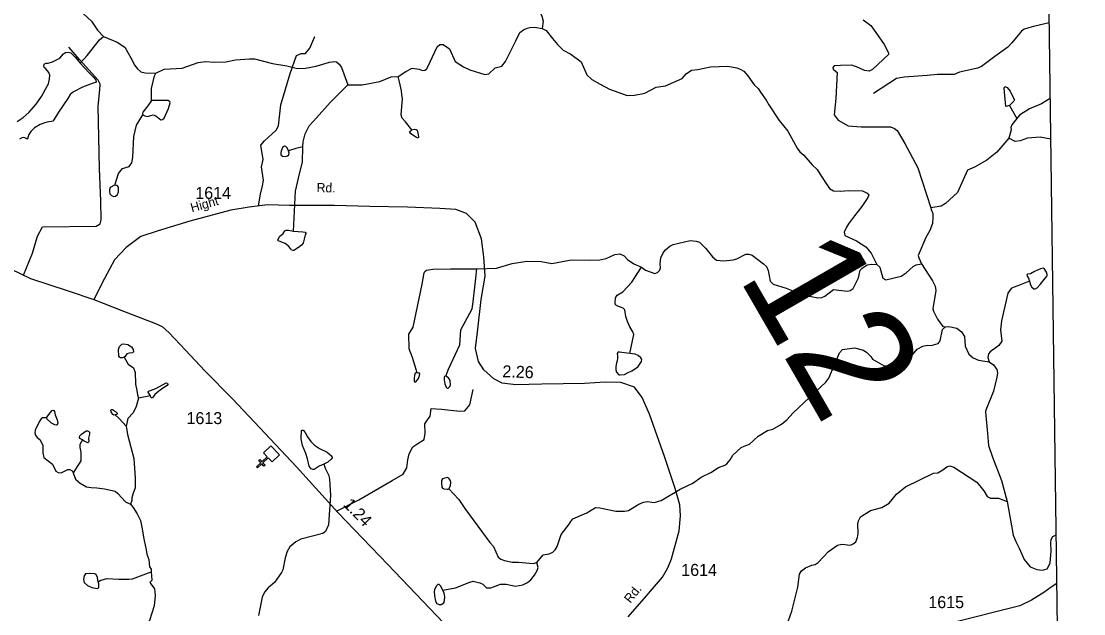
# Model space of a CAD drawing. Extents: x 2056842 to 2160602, y 826753 to 1016856.
# Drawn here: x 2134035 to 2145104, y 906247 to 912423 of the extents above; entities that cross this region are included whole.
import ezdxf

# ---------------------------------------------------------------- set-up
doc = ezdxf.new("R2010")
doc.units = 0
for name, color, linetype in [('Exist Boundary Political CountyLine', 7, 'Continuous'), ('Exist Cultural Church CELL', 7, 'Continuous'), ('Exist Hydrographic Creek Single Shore', 7, 'Continuous'), ('Exist Hydrographic Misc Water Feature', 7, 'Continuous'), ('Exist Hydrographic Pond Under 1500 Sq Ft', 7, 'Continuous'), ('Exist Road Non-System Type 51', 7, 'Continuous'), ('Exist Road Secondary Mileage Hundredths English Label', 7, 'Continuous'), ('Exist Road Secondary Structure Standard Bridge Number Label', 7, 'Continuous'), ('Exist Road Secondary Type 51 Attributed', 7, 'Continuous'), ('Exist Road Secondary Type 51 Label', 7, 'Continuous'), ('Exist Road Secondary Type 51 Number Label', 7, 'Continuous')]:
    doc.layers.add(name, color=color, linetype=linetype)

msp = doc.modelspace()

# ---------------------------------------------------------------- linework, layer by layer
at = {"layer": 'Exist Boundary Political CountyLine'}
msp.add_lwpolyline([(2145104, 885849), (2143763, 984829)], dxfattribs=at)
at = {"layer": 'Exist Cultural Church CELL'}
msp.add_lwpolyline([(2136648, 907830), (2136609, 907872), (2136553, 907819), (2136575, 907796), (2136563, 907785), (2136541, 907809), (2136498, 907767), (2136487, 907779), (2136531, 907820), (2136509, 907843), (2136520, 907854), (2136542, 907831), (2136598, 907883), (2136558, 907925), (2136636, 907998), (2136725, 907903)], close=True, dxfattribs=at)
at = {"layer": 'Exist Hydrographic Creek Single Shore'}
msp.add_lwpolyline([(2142807, 912438), (2142885, 912377), (2142937, 912307), (2143026, 912180), (2143071, 912095), (2143071, 912075), (2142902, 911920), (2142869, 911902), (2142821, 911908), (2142753, 911942), (2142688, 911966), (2142570, 911962), (2142504, 911957), (2142489, 911942), (2142494, 911924), (2142534, 911889), (2142521, 911617), (2142503, 911446), (2142545, 911391), (2142649, 911334), (2142784, 911321), (2142993, 911321), (2143091, 911321), (2143131, 911304), (2143159, 911285), (2143240, 911147), (2143375, 910895), (2143510, 910478)], dxfattribs=at)
at = {"layer": 'Exist Hydrographic Misc Water Feature'}
for p, q in [((2144331, 911543), (2144406, 911409)), ((2135380, 908517), (2135255, 908493))]:
    msp.add_line(p, q, dxfattribs=at)
for points in [[(2138119, 913629), (2138209, 913606), (2138586, 913443), (2138686, 913420), (2138762, 913388), (2138849, 913322), (2139015, 913147), (2139078, 913079), (2139224, 912884), (2139269, 912796), (2139375, 912651), (2139460, 912475), (2139474, 912425), (2139463, 912347)], [(2133983, 913112), (2134218, 913071), (2134276, 913070), (2134324, 913085), (2134442, 913078), (2134493, 913052), (2134505, 913022), (2134526, 912735), (2134552, 912668), (2134592, 912596), (2134643, 912538), (2134767, 912425), (2134830, 912331), (2134892, 912263)], [(2137963, 911848), (2138043, 911898), (2138108, 911935), (2138180, 911923), (2138216, 911909), (2138239, 911912), (2138256, 911922), (2138270, 911946), (2138368, 912156), (2138396, 912180), (2138431, 912179), (2138495, 912135), (2138556, 912003), (2138643, 911946), (2138707, 911918), (2138863, 911867), (2138908, 911876), (2138971, 911936), (2139042, 911953), (2139080, 912003), (2139188, 912220), (2139230, 912304), (2139268, 912332), (2139304, 912351), (2139335, 912359), (2139382, 912360), (2139463, 912347)], [(2139463, 912347), (2139503, 912325), (2139571, 912242), (2139620, 912179), (2139681, 912121), (2139760, 912079), (2139868, 912001), (2139927, 911865), (2139980, 911816), (2140065, 911768), (2140163, 911716), (2140348, 911649), (2140424, 911652), (2140532, 911674), (2140650, 911737), (2140746, 911749), (2140920, 911825), (2140963, 911875), (2141017, 911913), (2141083, 911919), (2141214, 911949), (2141396, 911955), (2141490, 911936), (2141525, 911922), (2141562, 911902), (2141605, 911853), (2141670, 911759), (2141711, 911722), (2141737, 911683), (2141795, 911600), (2141824, 911550), (2141932, 911388), (2142021, 911277), (2142118, 911099), (2142146, 911063), (2142188, 911028), (2142274, 910926), (2142325, 910876), (2142373, 910804), (2142454, 910680), (2142497, 910656), (2142572, 910652), (2142649, 910657), (2142800, 910656), (2142848, 910632), (2142864, 910610), (2142856, 910587), (2142793, 910491), (2142717, 910393), (2142653, 910310)], [(2134650, 911985), (2134721, 912064), (2134850, 912229), (2134892, 912263)], [(2134892, 912263), (2135034, 912206), (2135114, 912153), (2135177, 912040), (2135219, 911963), (2135247, 911925), (2135281, 911895), (2135325, 911885), (2135437, 911882)], [(2133991, 911379), (2134054, 911420), (2134114, 911470), (2134190, 911560), (2134247, 911639), (2134287, 911716), (2134319, 911771), (2134330, 911822), (2134332, 911861), (2134323, 911887), (2134290, 911925), (2134275, 911941), (2134271, 911960), (2134277, 911978), (2134295, 911986), (2134316, 911987), (2134362, 912001), (2134401, 912019), (2134437, 912038), (2134476, 912084), (2134495, 912098), (2134523, 912101), (2134553, 912092), (2134599, 912046), (2134650, 911985)], [(2134650, 911985), (2134740, 911887), (2134790, 911835), (2134812, 911810), (2134816, 911794), (2134809, 911783), (2134785, 911777), (2134675, 911737), (2134578, 911688), (2134545, 911659), (2134522, 911618), (2134422, 911474), (2134375, 911396), (2134364, 911383), (2134350, 911378), (2134322, 911373), (2134281, 911365), (2134233, 911346), (2134172, 911311), (2134134, 911275), (2134114, 911241), (2134104, 911211), (2134104, 911199), (2134096, 911195), (2134085, 911199), (2134073, 911209), (2134054, 911212), (2134040, 911207), (2134016, 911195)], [(2135437, 911882), (2135523, 911922), (2135711, 911935), (2135879, 911991), (2135955, 912002), (2136047, 911996), (2136167, 911999), (2136267, 912021), (2136413, 912032), (2136465, 912030), (2136651, 911983), (2136803, 911958), (2136913, 911930), (2136995, 911933), (2137108, 911954), (2137248, 911995), (2137301, 912003), (2137321, 911999), (2137348, 911976), (2137372, 911939), (2137397, 911875), (2137438, 911759)], [(2135392, 911597), (2135393, 911723), (2135424, 911854), (2135437, 911882)], [(2137438, 911759), (2137587, 911760), (2137772, 911794), (2137889, 911843), (2137963, 911848)], [(2138105, 911291), (2138039, 911373), (2138004, 911412), (2137993, 911449), (2138006, 911617), (2138000, 911654), (2137998, 911698), (2137977, 911791), (2137963, 911848)], [(2136967, 911114), (2136972, 911167), (2136992, 911249), (2137034, 911332), (2137111, 911416), (2137252, 911577), (2137368, 911692), (2137438, 911759)], [(2144755, 911624), (2144735, 911607), (2144663, 911562), (2144537, 911510), (2144434, 911443), (2144406, 911409)], [(2135392, 911597), (2135354, 911540), (2135301, 911475), (2135300, 911460), (2135303, 911447)], [(2135303, 911447), (2135321, 911436), (2135350, 911431), (2135384, 911440), (2135410, 911446), (2135438, 911436), (2135491, 911396), (2135506, 911398), (2135524, 911411), (2135568, 911513), (2135585, 911572), (2135582, 911582), (2135567, 911596), (2135533, 911596), (2135440, 911595), (2135392, 911597)], [(2135009, 910716), (2135048, 910836), (2135091, 910888), (2135158, 910909), (2135186, 910946), (2135197, 911005), (2135208, 911223), (2135235, 911341), (2135303, 911447)], [(2144406, 911409), (2144354, 911343), (2144344, 911315), (2144346, 911291), (2144323, 911203)], [(2138105, 911291), (2138136, 911298), (2138150, 911296), (2138160, 911287), (2138171, 911243), (2138175, 911213), (2138170, 911205), (2138153, 911210), (2138093, 911251), (2138082, 911265), (2138086, 911278), (2138093, 911282), (2138105, 911291)], [(2144323, 911203), (2144198, 911058), (2144094, 910976), (2143964, 910903), (2143892, 910869), (2143846, 910771), (2143788, 910638), (2143662, 910524), (2143619, 910497), (2143510, 910478)], [(2144760, 911194), (2144651, 911214), (2144519, 911204), (2144441, 911175), (2144391, 911171), (2144323, 911203)], [(2136821, 911072), (2136807, 911105), (2136793, 911116), (2136778, 911120), (2136758, 911106), (2136745, 911080), (2136740, 911054), (2136741, 911029), (2136758, 911017), (2136783, 911012), (2136808, 911019), (2136822, 911029), (2136827, 911048), (2136821, 911072)], [(2136967, 911114), (2136895, 911096), (2136821, 911072)], [(2136873, 910234), (2136893, 910653), (2136935, 910834), (2136964, 910955), (2136967, 911114)], [(2143510, 910478), (2143515, 910460), (2143531, 910418), (2143533, 910378), (2143529, 910314)], [(2142653, 910310), (2142633, 910276), (2142607, 910224), (2142615, 910188), (2142736, 910133), (2142834, 910073), (2142888, 910004), (2142949, 909888)], [(2143529, 910314), (2143499, 910242), (2143457, 910168), (2143380, 909982), (2143386, 909958), (2143414, 909896)], [(2136873, 910234), (2136970, 910228), (2136992, 910223), (2137001, 910215), (2137001, 910206), (2136993, 910198), (2136989, 910184), (2136983, 910152), (2136972, 910111), (2136956, 910090), (2136925, 910066), (2136874, 910032), (2136865, 910033), (2136851, 910037), (2136843, 910051), (2136820, 910079), (2136783, 910106), (2136758, 910118), (2136731, 910127), (2136713, 910134), (2136708, 910142), (2136725, 910178), (2136748, 910197), (2136765, 910211), (2136782, 910239), (2136794, 910245), (2136821, 910246), (2136873, 910234)], [(2140498, 909859), (2140540, 909829), (2140637, 909794), (2140665, 909804), (2140687, 909830), (2140693, 909852), (2140691, 909894), (2140697, 909956), (2140722, 910010), (2140748, 910042), (2140792, 910078), (2140828, 910097), (2141002, 910137), (2141066, 910130), (2141102, 910120), (2141166, 910054), (2141237, 909968), (2141279, 909931), (2141355, 909925), (2141451, 909935), (2141489, 909947), (2141582, 909996), (2141614, 909996), (2141648, 909986), (2141769, 909895), (2141799, 909865), (2141817, 909825), (2141836, 909713), (2141870, 909683), (2142004, 909642), (2142178, 909572), (2142334, 909541), (2142374, 909543), (2142406, 909556), (2142496, 909626), (2142638, 909609), (2142672, 909615), (2142700, 909639), (2142759, 909749), (2142775, 909827), (2142795, 909849), (2142849, 909885), (2142893, 909892), (2142949, 909888)], [(2138782, 909842), (2138987, 909850), (2139150, 909899), (2139301, 909921), (2139453, 909917), (2139561, 909899), (2139675, 909919), (2139763, 909936), (2139951, 909932), (2140064, 909937), (2140127, 909951), (2140219, 909993), (2140271, 909997), (2140315, 909977), (2140351, 909941), (2140418, 909896), (2140498, 909859)], [(2138159, 908757), (2138112, 908917), (2138075, 909007), (2138072, 909163), (2138118, 909234), (2138212, 909681), (2138232, 909799), (2138238, 909815), (2138258, 909827), (2138322, 909838), (2138506, 909844), (2138618, 909843), (2138782, 909842)], [(2138459, 908725), (2138487, 908795), (2138605, 909049), (2138614, 909205), (2138733, 909427), (2138744, 909499), (2138772, 909746), (2138782, 909842)], [(2140374, 908961), (2140416, 909157), (2140408, 909186), (2140376, 909239), (2140350, 909295), (2140335, 909345), (2140323, 909416), (2140307, 909432), (2140251, 909452), (2140225, 909468), (2140221, 909492), (2140227, 909540), (2140244, 909568), (2140302, 909602), (2140395, 909703), (2140498, 909859)], [(2142949, 909888), (2142979, 909858), (2143011, 909746), (2143041, 909726), (2143203, 909765), (2143255, 909801), (2143327, 909866), (2143359, 909884), (2143414, 909896)], [(2143414, 909896), (2143529, 909718), (2143555, 909660), (2143564, 909617), (2143530, 909426), (2143539, 909400), (2143579, 909317), (2143637, 909243), (2143665, 909239)], [(2144539, 909714), (2144550, 909674), (2144564, 909650), (2144584, 909633), (2144597, 909634), (2144620, 909643), (2144650, 909678), (2144690, 909730), (2144722, 909771), (2144723, 909782), (2144717, 909807), (2144691, 909845), (2144681, 909849), (2144652, 909844), (2144589, 909813), (2144550, 909789), (2144519, 909786), (2144512, 909779), (2144513, 909767), (2144527, 909744), (2144539, 909714)], [(2144539, 909714), (2144416, 909666), (2144369, 909648), (2144349, 909638), (2144314, 909590), (2144247, 909302), (2144237, 909205), (2144252, 909088), (2144220, 909042), (2144128, 908979), (2144110, 908957), (2144105, 908919), (2144117, 908873)], [(2141567, 907994), (2141621, 908016), (2141713, 908097), (2141810, 908157), (2141866, 908171), (2141956, 908222), (2142010, 908268), (2142077, 908340), (2142416, 908662), (2142448, 908704), (2142561, 908968), (2142590, 909002), (2142714, 909019), (2142810, 908993), (2142845, 908970), (2142887, 908928), (2142903, 908902), (2143023, 908830), (2143131, 908837), (2143225, 908877), (2143301, 908926), (2143370, 909004), (2143426, 909036), (2143476, 909048), (2143514, 909042), (2143588, 909065), (2143608, 909093), (2143633, 909211), (2143665, 909239)], [(2143665, 909239), (2143697, 909243), (2143781, 909224), (2143831, 909184), (2143860, 909138), (2143870, 909038), (2143906, 908952), (2143953, 908916), (2144009, 908891), (2144117, 908873)], [(2135106, 908922), (2135087, 908916), (2135068, 908915), (2135059, 908920), (2135051, 908932), (2135049, 909002), (2135060, 909032), (2135082, 909058), (2135100, 909061), (2135144, 909053), (2135184, 909028), (2135201, 909003), (2135205, 908977), (2135193, 908966), (2135158, 908964), (2135135, 908958), (2135119, 908930), (2135106, 908922)], [(2140374, 908961), (2140291, 908969), (2140267, 908975), (2140258, 908976), (2140250, 908972), (2140244, 908959), (2140247, 908934), (2140247, 908910), (2140243, 908884), (2140236, 908862), (2140231, 908824), (2140230, 908788), (2140235, 908766), (2140261, 908738), (2140271, 908737), (2140318, 908740), (2140351, 908758), (2140396, 908779), (2140446, 908810), (2140461, 908825), (2140497, 908877), (2140499, 908897), (2140491, 908916), (2140461, 908940), (2140432, 908952), (2140374, 908961)], [(2135106, 908922), (2135150, 908850), (2135203, 908810), (2135223, 908762), (2135227, 908642), (2135238, 908575), (2135246, 908528), (2135255, 908493)], [(2144117, 908873), (2144163, 908843), (2144197, 908793), (2144207, 908758), (2144199, 908713), (2144163, 908567), (2144084, 908371), (2144082, 908352), (2144102, 908126), (2144113, 908002), (2144153, 907879), (2144246, 907635), (2144307, 907418)], [(2138159, 908757), (2138151, 908757), (2138139, 908751), (2138133, 908734), (2138130, 908698), (2138129, 908673), (2138133, 908665), (2138146, 908666), (2138172, 908699), (2138185, 908729), (2138189, 908748), (2138185, 908755), (2138175, 908756), (2138159, 908757)], [(2135380, 908517), (2135358, 908556), (2135362, 908566), (2135383, 908573), (2135436, 908594), (2135546, 908655), (2135559, 908650), (2135563, 908637), (2135556, 908625), (2135518, 908603), (2135470, 908569), (2135426, 908534), (2135401, 908499), (2135392, 908498), (2135385, 908504), (2135380, 908517)], [(2138459, 908725), (2138445, 908721), (2138441, 908712), (2138440, 908685), (2138447, 908644), (2138461, 908609), (2138472, 908599), (2138481, 908600), (2138499, 908617), (2138507, 908635), (2138502, 908678), (2138487, 908708), (2138459, 908725)], [(2135255, 908493), (2135232, 908409), (2135200, 908343), (2135145, 908282), (2135127, 908204)], [(2134298, 908289), (2134273, 908291), (2134257, 908289), (2134243, 908279), (2134223, 908248), (2134179, 908162), (2134176, 908134), (2134182, 908110), (2134202, 908084), (2134228, 908062), (2134260, 908004), (2134261, 907924), (2134271, 907876), (2134361, 907805), (2134395, 907735), (2134419, 907719), (2134451, 907717), (2134519, 907752), (2134543, 907750), (2134564, 907737), (2134575, 907716)], [(2134298, 908289), (2134304, 908301), (2134333, 908338), (2134356, 908365), (2134366, 908369), (2134374, 908367), (2134381, 908356), (2134390, 908319), (2134409, 908269), (2134416, 908233), (2134411, 908218), (2134404, 908214), (2134384, 908217), (2134350, 908235), (2134303, 908280), (2134298, 908289)], [(2135015, 908322), (2134999, 908318), (2134991, 908323), (2134971, 908353), (2134968, 908369), (2134975, 908376), (2134987, 908375), (2135018, 908354), (2135035, 908337), (2135035, 908327), (2135028, 908323), (2135015, 908322)], [(2135015, 908322), (2135057, 908282), (2135127, 908204)], [(2135127, 908204), (2135142, 908115), (2135207, 907864), (2135222, 907659), (2135222, 907559), (2135197, 907495), (2135187, 907457), (2135186, 907429), (2135175, 907390)], [(2134674, 908059), (2134647, 908075), (2134642, 908085), (2134645, 908101), (2134663, 908120), (2134711, 908154), (2134726, 908155), (2134737, 908150), (2134746, 908139), (2134745, 908119), (2134736, 908079), (2134740, 908047), (2134736, 908036), (2134728, 908030), (2134692, 908045), (2134674, 908059)], [(2137189, 907805), (2137140, 907784), (2137087, 907752), (2137073, 907751), (2137055, 907757), (2137036, 907785), (2137016, 907861), (2136999, 907916), (2136964, 908002), (2136953, 908071), (2136955, 908157), (2136961, 908161), (2136972, 908160), (2136993, 908138), (2137018, 908091), (2137052, 908042), (2137091, 908005), (2137141, 907970), (2137222, 907930), (2137270, 907891), (2137274, 907873), (2137265, 907858), (2137230, 907828), (2137189, 907805)], [(2134674, 908059), (2134647, 908011), (2134644, 907980), (2134657, 907931), (2134655, 907842), (2134575, 907716)], [(2139405, 906781), (2139474, 906863), (2139534, 906873), (2139574, 906888), (2139596, 906912), (2139618, 906948), (2139659, 907074), (2139743, 907182), (2139759, 907210), (2139783, 907237), (2139926, 907301), (2140018, 907354), (2140062, 907352), (2140230, 907317), (2140318, 907315), (2140362, 907323), (2140468, 907390), (2140518, 907410), (2140558, 907418), (2140630, 907408), (2140700, 907428), (2140901, 907545), (2141033, 907610), (2141117, 907670), (2141220, 907719), (2141300, 907771), (2141366, 907797), (2141386, 907811), (2141420, 907851), (2141447, 907900), (2141535, 907980), (2141567, 907994)], [(2137189, 907805), (2137203, 907765), (2137241, 907689), (2137247, 907647), (2137258, 907484), (2137235, 907173), (2137206, 907105), (2137178, 907085), (2136948, 907026), (2136896, 906998), (2136832, 906946), (2136805, 906896), (2136783, 906832), (2136761, 906704), (2136746, 906679), (2136672, 906573), (2136606, 906519), (2136568, 906473), (2136545, 906421), (2136506, 906230)], [(2142392, 906840), (2142446, 906896), (2142539, 906963), (2142583, 906973), (2142675, 906963), (2142703, 906975), (2142729, 906997), (2142747, 907041), (2142755, 907085), (2142752, 907185), (2142758, 907217), (2142778, 907258), (2142884, 907322), (2143002, 907356), (2143075, 907401), (2143153, 907495), (2143247, 907571), (2143538, 907711), (2143582, 907717), (2143636, 907749), (2143676, 907779), (2143708, 907789), (2143752, 907776), (2143990, 907619), (2144063, 907529), (2144097, 907471), (2144133, 907453), (2144217, 907452), (2144307, 907418)], [(2134575, 907716), (2134600, 907650), (2134648, 907610), (2134714, 907570), (2134762, 907563), (2134822, 907561), (2134902, 907551), (2135014, 907524), (2135040, 907500), (2135122, 907415), (2135175, 907390)], [(2138491, 907551), (2138508, 907582), (2138510, 907620), (2138503, 907641), (2138488, 907661), (2138471, 907666), (2138425, 907654), (2138414, 907635), (2138414, 907613), (2138415, 907568), (2138424, 907556), (2138439, 907551), (2138473, 907545), (2138482, 907545), (2138491, 907551)], [(2138491, 907551), (2138594, 907437), (2138656, 907346), (2138916, 906989), (2138954, 906949), (2139002, 906839), (2139033, 906815), (2139069, 906802), (2139149, 906784), (2139217, 906784), (2139369, 906773), (2139405, 906781)], [(2144307, 907418), (2144369, 907068), (2144395, 906999), (2144431, 906932), (2144482, 906813), (2144546, 906737), (2144614, 906710), (2144642, 906704), (2144674, 906701), (2144723, 906716), (2144755, 906776), (2144763, 906904), (2144761, 906986), (2144764, 907023), (2144783, 907052), (2144816, 907070)], [(2135175, 907390), (2135200, 907354), (2135242, 907289), (2135278, 907220), (2135292, 907150), (2135311, 907029), (2135335, 906913), (2135342, 906868), (2135365, 906814), (2135370, 906738), (2135388, 906713), (2135387, 906683)], [(2138427, 906492), (2138559, 906517), (2138710, 906578), (2138742, 906586), (2138812, 906570), (2138844, 906555), (2138882, 906517), (2138926, 906517), (2139028, 906555), (2139088, 906556), (2139184, 906534), (2139260, 906548), (2139308, 906573), (2139343, 906601), (2139383, 906651), (2139411, 906697), (2139419, 906729), (2139405, 906781)], [(2142011, 906128), (2142062, 906275), (2142125, 906525), (2142141, 906661), (2142165, 906695), (2142204, 906725), (2142270, 906753), (2142306, 906762), (2142338, 906780), (2142392, 906840)], [(2134838, 906581), (2134829, 906626), (2134814, 906656), (2134801, 906664), (2134742, 906668), (2134704, 906663), (2134689, 906644), (2134684, 906606), (2134691, 906574), (2134727, 906541), (2134769, 906521), (2134826, 906512), (2134840, 906516), (2134845, 906525), (2134843, 906560), (2134838, 906581)], [(2134838, 906581), (2134864, 906599), (2134929, 906616), (2135050, 906609), (2135156, 906609), (2135195, 906611), (2135387, 906683)], [(2135387, 906683), (2135393, 906643), (2135397, 906600), (2135393, 906592), (2135376, 906574), (2135384, 906558), (2135422, 906508), (2135430, 906438), (2135420, 906329), (2135373, 906178), (2135301, 906047), (2135297, 905973), (2135307, 905925), (2135367, 905864), (2135408, 905740)], [(2138427, 906492), (2138404, 906539), (2138389, 906552), (2138375, 906552), (2138357, 906535), (2138339, 906498), (2138338, 906481), (2138341, 906435), (2138352, 906377), (2138364, 906356), (2138389, 906345), (2138408, 906345), (2138438, 906363), (2138446, 906385), (2138448, 906424), (2138441, 906461), (2138427, 906492)]]:
    msp.add_lwpolyline(points, dxfattribs=at)
at = {"layer": 'Exist Hydrographic Pond Under 1500 Sq Ft'}
for points in [[(2144283, 911650), (2144276, 911726), (2144282, 911743), (2144306, 911733), (2144338, 911695), (2144353, 911655)], [(2144331, 911543), (2144291, 911534), (2144283, 911650)], [(2144353, 911655), (2144383, 911605), (2144377, 911589), (2144331, 911543)], [(2135008, 910716), (2134963, 910690), (2134953, 910664), (2134955, 910646)], [(2134955, 910646), (2134957, 910625), (2134975, 910606), (2134997, 910596), (2135017, 910598), (2135037, 910618), (2135047, 910644)], [(2135047, 910644), (2135049, 910694), (2135033, 910710), (2135008, 910716)]]:
    msp.add_lwpolyline(points, dxfattribs=at)
at = {"layer": 'Exist Road Non-System Type 51'}
for points in [[(2144744, 912407), (2144580, 912367), (2144484, 912341), (2144456, 912318), (2144422, 912279), (2144354, 912198), (2144312, 912152), (2144177, 912056), (2144040, 911952), (2143997, 911934), (2143921, 911918), (2143808, 911892), (2143754, 911869), (2143710, 911866), (2143646, 911868), (2143580, 911869), (2143473, 911856), (2143233, 911839), (2143153, 911826), (2142914, 911668)], [(2136507, 910498), (2136526, 910622), (2136547, 910706), (2136558, 910764), (2136538, 910904), (2136555, 910983), (2136532, 911130), (2136568, 911177), (2136692, 911288), (2136714, 911333), (2136739, 911550), (2136835, 911877), (2136901, 912065), (2136950, 912085), (2136997, 912085), (2137041, 912141), (2137094, 912263)], [(2134060, 909778), (2134154, 910004), (2134203, 910182), (2134257, 910281), (2134817, 910288), (2134857, 910312), (2134868, 910354), (2134863, 910546), (2134850, 910888), (2134835, 911537), (2134854, 911707), (2134856, 911768), (2134838, 911810), (2134642, 912024), (2134531, 912152)], [(2137318, 907318), (2137553, 907434), (2137901, 907637), (2138015, 907701), (2138051, 907769), (2138062, 907852), (2138076, 907915), (2138114, 907988), (2138168, 908023), (2138234, 908064), (2138244, 908128), (2138239, 908227), (2138266, 908270), (2138296, 908307), (2138307, 908385), (2138413, 908379), (2138603, 908358), (2138655, 908363), (2138709, 908426), (2138744, 908584)]]:
    msp.add_lwpolyline(points, dxfattribs=at)
at = {"layer": 'Exist Road Secondary Type 51 Attributed'}
for points in [[(2131877, 911189), (2132119, 910942), (2132303, 910744), (2132450, 910622), (2132727, 910471), (2133239, 910210), (2133720, 909941), (2134133, 909743), (2134525, 909613), (2134791, 909522)], [(2138853, 908791), (2138799, 908876), (2138766, 909011), (2138792, 909212), (2138827, 909522), (2138868, 909765), (2138854, 909968), (2138829, 910154), (2138765, 910330), (2138675, 910420), (2138562, 910461), (2138397, 910470), (2138058, 910484), (2137666, 910493), (2137299, 910503), (2136830, 910501), (2136601, 910509), (2136410, 910486), (2136220, 910452), (2135793, 910338), (2135463, 910240), (2135281, 910181), (2135127, 910064), (2135007, 909935), (2134903, 909740), (2134791, 909522)], [(2134791, 909522), (2135102, 909402), (2135434, 909272), (2135504, 909240), (2135576, 909177), (2135748, 908995), (2135947, 908778), (2136236, 908489), (2136464, 908245), (2136901, 907780), (2137332, 907304), (2137855, 906762), (2138287, 906305), (2138660, 905917), (2139056, 905494), (2139202, 905334), (2139264, 905251), (2139319, 905137), (2139352, 905053), (2139381, 904950)], [(2140359, 906215), (2140548, 906434), (2140716, 906630), (2140772, 906725), (2140809, 906821), (2140890, 907112), (2140904, 907267), (2140895, 907384), (2140848, 907552), (2140738, 907886), (2140581, 908329), (2140504, 908502), (2140423, 908608), (2140281, 908658), (2140119, 908662), (2139904, 908647), (2139457, 908640), (2139186, 908634), (2139045, 908649), (2138957, 908696), (2138853, 908791)], [(2144823, 906562), (2144765, 906523), (2144687, 906469), (2144559, 906390), (2144437, 906331), (2143732, 906154), (2143060, 905976), (2142722, 905878), (2142563, 905802), (2142456, 905711), (2142339, 905581), (2142235, 905434), (2142173, 905332), (2142119, 905158), (2142099, 905014), (2142095, 904481), (2142095, 903637), (2142113, 902703), (2142129, 902227), (2142113, 902083), (2142078, 901927), (2141995, 901661), (2141911, 901421)]]:
    msp.add_lwpolyline(points, dxfattribs=at)

# ---------------------------------------------------------------- texts
at = {"layer": 'Exist Road Secondary Mileage Hundredths English Label'}
for s, rotation, p in [('2.26', 357.9067, (2139046, 908713)), ('1.24', 314.396, (2137383, 907378))]:
    msp.add_text(s, height=125, rotation=rotation, dxfattribs=at).set_placement(p)
at = {"layer": 'Exist Road Secondary Structure Standard Bridge Number Label'}
msp.add_text('12', height=1230.3, rotation=300, dxfattribs=at).set_placement((2141496, 909764))
at = {"layer": 'Exist Road Secondary Type 51 Label'}
for s, rotation, p in [('Rd.', 358.81, (2137112, 910642)), ('Hight', 15.4979, (2135813, 910431)), ('Rd.', 51.5066, (2140381, 906351))]:
    msp.add_text(s, height=95, rotation=rotation, dxfattribs=at).set_placement(p)
at = {"layer": 'Exist Road Secondary Type 51 Number Label'}
for s, p in [('1614', (2135849, 910571)), ('1613', (2135757, 908224)), ('1614', (2140911, 906642)), ('1615', (2143485, 906306))]:
    msp.add_text(s, height=125, dxfattribs=at).set_placement(p)

doc.saveas('drawing.dxf')
